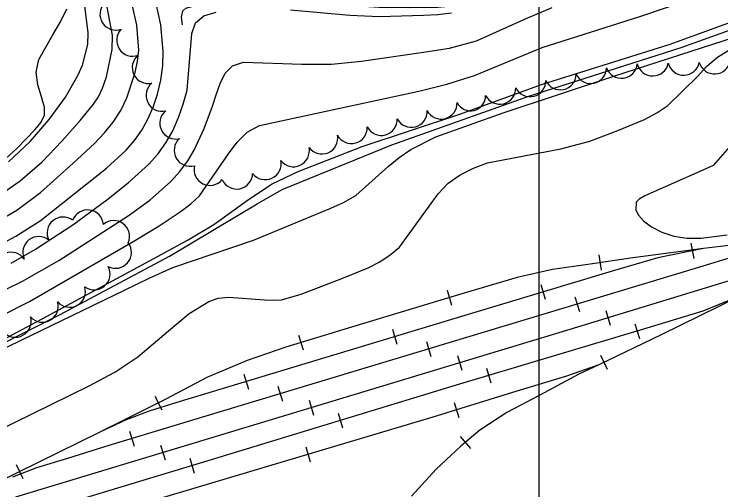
# Model space of a CAD drawing. Extents: x 79600 to 91800, y 75600 to 84400.
# Drawn here: x 87661.5 to 88117.3, y 77293 to 77599.8 of the extents above; entities that cross this region are included whole.
import ezdxf

# ---------------------------------------------------------------- set-up
doc = ezdxf.new("R2010")
doc.units = 0
for name, color, linetype in [('080-090$0$GRID', 7, 'Continuous'), ('080-090$0$INDEX', 7, 'Continuous'), ('080-090$0$INTER', 7, 'Continuous'), ('080-090$0$RR', 7, 'Continuous'), ('080-090$0$TREES', 7, 'Continuous')]:
    doc.layers.add(name, color=color, linetype=linetype)

msp = doc.modelspace()

# ---------------------------------------------------------------- linework, layer by layer
at = {"layer": '080-090$0$GRID'}
msp.add_line((88000, 80000), (88000, 76000), dxfattribs=at)
at = {"layer": '080-090$0$INDEX'}
for points in [[(87602.34, 77379.77), (87671.29, 77414.47), (87739.84, 77454.01), (87755.07, 77463.2), (87769.23, 77472.64), (87775.49, 77477.51), (87781.11, 77482.73), (87799.86, 77509.75), (87805.26, 77517.28), (87811.8, 77523.63), (87819.75, 77528.08), (87922.42, 77550.15), (87940.59, 77554.67), (87958.43, 77560.23), (88002.02, 77578.25), (88065.16, 77598.28), (88083.58, 77604.41), (88101.69, 77611.69), (88110.61, 77615.8), (88127.43, 77625.28)], [(87649.69, 77481.58), (87665.32, 77492.31), (87679.56, 77504.52), (87692.27, 77517.88), (87703.99, 77531.24), (87712.72, 77541.76), (87715.84, 77546.41), (87718.56, 77552), (87721.14, 77559.31), (87724.67, 77577.08), (87724.9, 77586.25), (87717.81, 77623.62)], [(87646.35, 77463.61), (87663.12, 77473.33), (87678.5, 77484.75), (87699.61, 77503.65), (87713.23, 77516.38), (87719.59, 77523.02), (87725.36, 77530.04), (87730.3, 77537.63), (87734.22, 77545.84), (87739.45, 77562.27), (87741.01, 77569.57), (87741.81, 77576.63), (87740.63, 77592.73), (87735.02, 77617.76)], [(87646.35, 77448), (87662.51, 77456.62), (87678.21, 77466.57), (87721.04, 77500.38), (87733.66, 77512.13), (87739.07, 77518.4), (87743.76, 77525.01), (87747.77, 77532.09), (87751.15, 77539.8), (87753.95, 77548.21), (87756.06, 77557.15), (87757.34, 77566.38), (87757.7, 77575.63), (87756.13, 77592.96), (87753.08, 77606.75)], [(87657.92, 77504.46), (87671.76, 77517.61), (87684.07, 77531.92), (87694.55, 77546.27), (87702.62, 77560.16), (87705.57, 77566.85), (87708.95, 77580.22), (87709.23, 77587.71), (87707, 77605.21)], [(87642.56, 77415.73), (87666.98, 77427.62), (87690.36, 77440.99), (87735.06, 77469.83), (87749.1, 77479.81), (87762.31, 77491.72), (87768.26, 77498.35), (87773.44, 77505.18), (87777.68, 77512.07), (87784.16, 77526.04), (87789.48, 77540.45), (87791.9, 77547.83), (87794.32, 77555.15), (87797.5, 77561.64), (87802.32, 77566.37), (87809.37, 77568.73), (87846.99, 77567.48), (87866.21, 77567.59), (87885.47, 77569.56), (87924.03, 77575.02), (87942.28, 77577.95), (87959.69, 77582.49), (87991.75, 77597.07), (88008.45, 77604.18)], [(87659.54, 77439.29), (87675.21, 77448.21), (87699.27, 77463.96), (87721.28, 77480), (87735.11, 77491), (87748.14, 77502.94), (87754.07, 77509.53), (87759.34, 77516.72), (87763.82, 77524.61), (87767.53, 77533.04), (87770.59, 77541.82), (87773.04, 77550.79), (87776.17, 77587.29), (87778.57, 77594.19), (87783.94, 77598.66), (87791.7, 77601.14)], [(87839.7, 77602.54), (87877.96, 77599.04), (87897.16, 77598.31), (87925.59, 77599.15), (87934.76, 77599.61), (87943.66, 77600.56)], [(87484.82, 77288.63), (87543.09, 77332.19), (87559, 77342.33), (87601.44, 77361.81), (87679.63, 77403.33), (87749.17, 77440.89), (87773.69, 77454.16), (87790.2, 77464.1), (87812.59, 77480.36), (87828, 77490.34), (87844.79, 77498.37), (87885.89, 77514.47), (87948.39, 77534.99), (88002.19, 77554.66), (88084.03, 77580.32), (88129.54, 77596.85)]]:
    msp.add_lwpolyline(points, dxfattribs=at)
at = {"layer": '080-090$0$INTER'}
for points in [[(87770.12, 77592.83), (87769.54, 77597.85), (87770.3, 77602), (87772.25, 77603.73), (87783.07, 77606.7), (87801.27, 77608.85), (87820.26, 77609.71), (87848.41, 77608.72), (87877.13, 77605.56), (87896.78, 77604.2), (87916.26, 77604.01), (87934.76, 77604.23), (87943.75, 77605.14), (87952.58, 77606.97), (87960.96, 77609.57), (87968.49, 77612.72), (87974.87, 77616.24), (87980.05, 77620.25), (87984.05, 77624.93), (88009.82, 77688.69)], [(87483.81, 77281.03), (87542.36, 77325.43), (87557.9, 77336.37), (87608.12, 77361.9), (87650.18, 77385.57), (87691.11, 77406.1), (87761.76, 77443.69), (87818.19, 77477.46), (87834.38, 77486.68), (87905.21, 77515.43), (87993.49, 77546.88), (88091.66, 77578.19), (88125.93, 77590.55), (88143.64, 77596.37), (88220.34, 77610.43), (88239.67, 77614.46), (88249.06, 77617.18), (88257.47, 77620.94), (88263.99, 77626.28), (88268.07, 77633.46), (88272.21, 77649.42), (88274.24, 77656.06), (88276.68, 77661.48), (88289.36, 77675.75)], [(87656.22, 77506.76), (87663.33, 77513.12), (87675.1, 77525.36), (87678.99, 77530.16), (87681.11, 77534.66), (87681.15, 77539.88), (87679.18, 77546.53), (87676.73, 77554.26), (87675.68, 77562.41), (87677.44, 77570.48), (87686.42, 77586.54), (87691.46, 77594.82), (87695.55, 77603.32)], [(87512.36, 77290.66), (87522.82, 77298.46), (87541.62, 77316.63), (87556.16, 77328.98), (87571.81, 77339.32), (87644.95, 77379.55), (87732.58, 77421.74), (87748.48, 77429.55), (87763.86, 77436.49), (87815.93, 77453.98), (87865.77, 77474.63), (87874.02, 77478.35), (87881.89, 77482.95), (87902.83, 77501.64), (87909.9, 77507.44), (87917.34, 77512.51), (87933.52, 77520.62), (87976.88, 77536.24), (88048.22, 77559.83), (88126.84, 77585.22)], [(87611.99, 77312.11), (87709.92, 77360.14), (87726.39, 77368.87), (87741.34, 77378.73), (87760.95, 77395.66), (87774.46, 77406.81), (87787.02, 77414.54), (87793.12, 77416.54), (87799.9, 77417.38), (87823.08, 77415.67), (87828.86, 77415.25), (87833.97, 77415.54), (87846.7, 77419.22), (87872.81, 77429.29), (87889.8, 77436.26), (87897.34, 77440.14), (87904.09, 77444.49), (87910.03, 77449.48), (87935, 77483.91), (87941.48, 77490.7), (87949.12, 77496.23), (87957.7, 77500.56), (87966.85, 77503.88), (88014.17, 77512.89), (88032.72, 77517.9), (88050.9, 77524.83), (88068.08, 77531.94), (88075.96, 77536.05), (88083.2, 77540.92), (88102.18, 77559.5), (88108.38, 77566.17), (88115.27, 77572.15), (88123.19, 77576.95)], [(88130.4, 77522.91), (88112.44, 77502.15), (88109.58, 77500.81), (88081.47, 77488.53), (88068.32, 77482.67), (88064.61, 77480.47), (88062.71, 77478.46), (88062.58, 77473.42), (88064.21, 77470.11), (88067.44, 77466.44), (88072.51, 77462.62), (88079.16, 77459.15), (88087.02, 77456.59), (88095.68, 77455.35), (88104.64, 77455.28), (88121.48, 77457.44)]]:
    msp.add_lwpolyline(points, dxfattribs=at)
at = {"layer": '080-090$0$RR'}
for p, q in [((88098.01, 77452.06), (88099.97, 77442.25)), ((88127.99, 77451.18), (88106.16, 77448.59)), ((88183.29, 77446.33), (88020.02, 77396.48)), ((88106.16, 77448.59), (88059.14, 77442.51)), ((88106.16, 77448.59), (88076.72, 77442.68)), ((88145.11, 77449.27), (88100.85, 77435.73)), ((88059.14, 77442.51), (88033.09, 77438.62)), ((88038.63, 77444.51), (88040.11, 77434.62)), ((88076.72, 77442.68), (88047.23, 77434.12)), ((88033.09, 77438.62), (88008.73, 77435.11)), ((88100.85, 77435.73), (87794.44, 77343.41)), ((88047.23, 77434.12), (87952.12, 77405.52)), ((88008.73, 77435.11), (87986.01, 77429.89)), ((87986.01, 77429.89), (87950.33, 77419.38)), ((88001.19, 77425.5), (88004.07, 77415.92)), ((87950.33, 77419.38), (87879.1, 77397.92)), ((87940.72, 77421.71), (87943.61, 77412.13)), ((88131.88, 77419), (88078.84, 77393.09)), ((88131.88, 77419), (88105.69, 77408.27)), ((88023.16, 77417.55), (88026.05, 77407.97)), ((87952.12, 77405.52), (87766.52, 77349.33)), ((88043.11, 77408.76), (88046.03, 77399.2)), ((88105.69, 77408.27), (88069.58, 77397.21)), ((88061.94, 77400.14), (88064.81, 77390.56)), ((88020.02, 77396.48), (87662.46, 77288.4)), ((87879.1, 77397.92), (87836.67, 77385.04)), ((87905.44, 77396.61), (87908.34, 77387.04)), ((88069.58, 77397.21), (87946.51, 77360.43)), ((87844.98, 77392.79), (87847.89, 77383.22)), ((88078.84, 77393.09), (88038.64, 77373.74)), ((87927.41, 77388.7), (87930.3, 77379.12)), ((87836.67, 77385.04), (87811.77, 77376.38)), ((87947.42, 77379.76), (87950.31, 77370.19)), ((88039.76, 77379.83), (88044.09, 77370.82)), ((87811.77, 77376.38), (87785.85, 77365.37)), ((88038.64, 77373.74), (88017.82, 77366.25)), ((88038.64, 77373.74), (88025.66, 77367.61)), ((87966.13, 77371.51), (87969, 77361.93)), ((87785.85, 77365.37), (87759.31, 77351.44)), ((87809.73, 77367.63), (87812.63, 77358.06)), ((88017.82, 77366.25), (87985.79, 77356.63)), ((88025.66, 77367.61), (88000.66, 77354.07)), ((87946.51, 77360.43), (87788.59, 77312.41)), ((87831.67, 77359.85), (87834.55, 77350.27)), ((87985.79, 77356.63), (87931.55, 77339.82)), ((87759.31, 77351.44), (87716.83, 77330.19)), ((87752.34, 77353.54), (87756.81, 77344.6)), ((87851.69, 77350.83), (87854.59, 77341.26)), ((88000.66, 77354.07), (87979.34, 77342.82)), ((87766.52, 77349.33), (87748.67, 77343.86)), ((87945.35, 77349.34), (87948.31, 77339.78)), ((87794.44, 77343.41), (87722.5, 77321.55)), ((87748.67, 77343.86), (87733.67, 77338.07)), ((87870.4, 77342.51), (87873.31, 77332.95)), ((87979.34, 77342.82), (87961.79, 77331.48)), ((87931.55, 77339.82), (87715.21, 77275.52)), ((87733.67, 77338.07), (87716.83, 77330.19)), ((87961.79, 77331.48), (87949.69, 77321.14)), ((87716.83, 77330.19), (87642.76, 77294)), ((87735.95, 77330.86), (87738.85, 77321.29)), ((87949.26, 77327.35), (87955.76, 77319.75)), ((87722.5, 77321.55), (87695.8, 77313.21)), ((87755.97, 77321.89), (87758.87, 77312.32)), ((87849.61, 77320.68), (87852.46, 77311.1)), ((87949.69, 77321.14), (87933.74, 77306.42)), ((87774.73, 77313.45), (87777.62, 77303.88)), ((87788.59, 77312.41), (87649.92, 77270.54)), ((87662.71, 77309.31), (87667.1, 77300.32)), ((87695.8, 77313.21), (87675.99, 77307.22)), ((87675.99, 77307.22), (87660.51, 77301.14)), ((87933.74, 77306.42), (87917.87, 77289.05))]:
    msp.add_line(p, q, dxfattribs=at)
at = {"layer": '080-090$0$TREES'}
for centre, radius, start, end in [((87727.07, 77599.71), 10.25, 135.6465, 290.2858), ((87737.93, 77582.92), 10.25, 135.5383, 290.1775), ((87747.94, 77565.34), 10.25, 129.1316, 283.7708), ((88093.38, 77570.69), 10.25, 194.0729, 348.7122), ((88113.3, 77571.46), 10.25, 195.6844, 350.3237), ((88033.36, 77565.32), 10.25, 204.3767, 359.0159), ((88053.24, 77568.66), 10.25, 200.0737, 354.7129), ((88073.38, 77570.21), 10.25, 194.0729, 348.7122), ((88013.78, 77561.26), 10.25, 204.3767, 359.0159), ((87756.84, 77547.43), 10.25, 129.054, 283.6932), ((87994.19, 77556.81), 10.25, 206.5826, 1.2218), ((87974.78, 77551.99), 10.25, 206.6472, 1.2864), ((87955.89, 77547.18), 9.73, 206.6472, 1.2864), ((87936.95, 77542.36), 10.25, 207.9103, 2.5495), ((87765.7, 77529.49), 10.25, 128.8786, 283.5179), ((87917.65, 77537.11), 10.25, 207.9103, 2.5495), ((87898.35, 77531.85), 10.25, 207.9103, 2.5495), ((87879.06, 77526.6), 10.25, 207.9103, 2.5495), ((87774.94, 77511.9), 10.25, 131.9415, 286.5807), ((87859.94, 77519.84), 10.25, 216.3749, 11.0141), ((87841.66, 77511.63), 10.25, 217.3469, 11.9861), ((87823.48, 77503.29), 10.25, 217.3469, 11.9861), ((87787.81, 77499.59), 10.25, 165.9747, 320.6139), ((87805.09, 77497.28), 10.25, 204.1568, 358.796), ((87708.84, 77463.3), 10.25, 5.1341, 159.7733), ((87692.99, 77458.71), 10.25, 52.5349, 207.1741), ((87725.74, 77456.45), 10.25, 336.101, 130.7403), ((87677.33, 77446.13), 10.25, 50.3613, 205.0005), ((87726.89, 77446.16), 10.25, 242.1107, 36.75), ((87659.59, 77435.99), 10.25, 34.5412, 189.1805), ((87713.09, 77432.21), 10.25, 233.8882, 28.5274), ((87697.22, 77421.05), 10.25, 221.664, 16.3033), ((87679.72, 77411.36), 10.25, 221.664, 16.3033), ((87662.23, 77401.67), 10.25, 221.664, 16.3033)]:
    msp.add_arc(centre, radius, start, end, dxfattribs=at)

doc.saveas('drawing.dxf')
